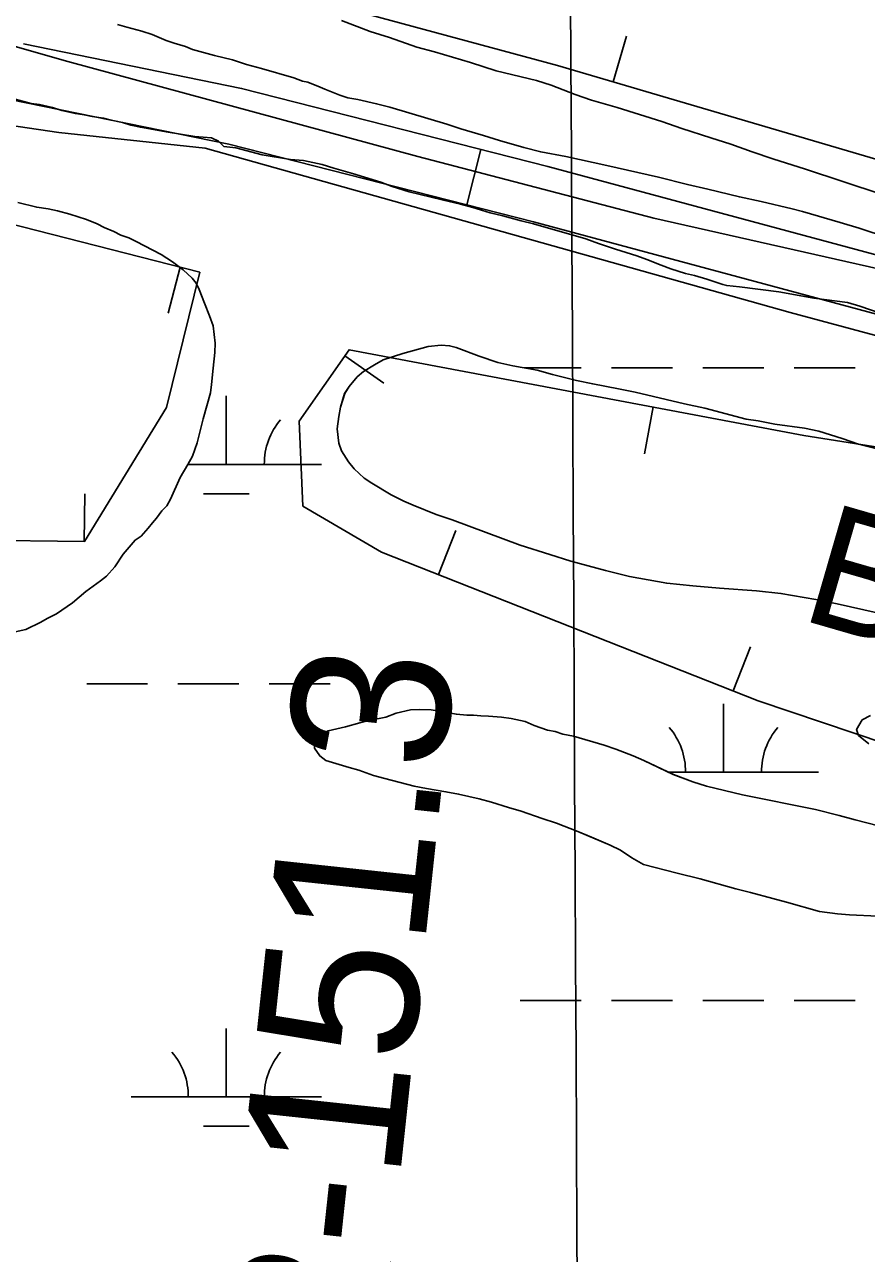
# Model space of a CAD drawing. Extents: x 3445503 to 3483459, y 540493 to 566012.
# Drawn here: x 3465171 to 3465614, y 548842 to 549488 of the extents above; entities that cross this region are included whole.
import ezdxf

# ---------------------------------------------------------------- set-up
doc = ezdxf.new("R2010")
doc.units = 0
for name, color, linetype in [('V-BORW-IDEN', 7, 'Continuous'), ('V-BORW-LINE', 7, 'Continuous'), ('V-GRID-MAJR', 7, 'Continuous'), ('V-RIVR-RANG-IDEN', 7, 'Continuous'), ('V-ROAD-CNTR', 7, 'Continuous'), ('V-SITE-VEGE', 7, 'Continuous'), ('V-WETL-SWMP', 7, 'Continuous')]:
    doc.layers.add(name, color=color, linetype=linetype)

msp = doc.modelspace()

# ---------------------------------------------------------------- linework, layer by layer
at = {"layer": 'V-BORW-LINE'}
for p, q in [((3465480.49, 549457.7), (3465487.54, 549481.69)), ((3465252.79, 549360.18), (3465246.59, 549335.96)), ((3465339.42, 549313.52), (3465359.91, 549299.19)), ((3465501.54, 549286.7), (3465496.92, 549262.13)), ((3465202.48, 549215.99), (3465202.8, 549240.99)), ((3465388.65, 549198.51), (3465397.83, 549221.77)), ((3465543.62, 549137.35), (3465552.8, 549160.6))]:
    msp.add_line(p, q, dxfattribs=at)
for points in [[(3465130.41, 549992.72), (3465186.77, 550007.5), (3465263.39, 550005.6), (3465334.25, 550024.86), (3465439.09, 550037.15), (3465718.55, 550014.16), (3465861.85, 549984.93), (3465929.57, 549950.46), (3465923.48, 549864.96), (3465855.14, 549662.48), (3465819.57, 549511.71), (3465766.32, 549381.24), (3465712.77, 549389.4), (3465451.24, 549466.3), (3465258.51, 549518.53), (3465233.93, 549556.88), (3465158.14, 549645.41), (3465122.03, 549784.78), (3465105.03, 549923.2), (3465130.41, 549992.72)], [(3464679.57, 549829.12), (3464805.97, 549834.52), (3464925.66, 549784.47), (3464970.65, 549735.88), (3465020.37, 549671.6), (3464998.24, 549609.05), (3464967.74, 549586.95), (3464854.39, 549568.59), (3464803.8, 549530.74), (3464855.01, 549442.61), (3464998.4, 549425.32), (3465263.15, 549357.53), (3465245.66, 549286.44), (3465202.64, 549215.99), (3465145.37, 549216.7), (3464900.21, 549281.88), (3464765.99, 549310.5), (3464656.74, 549403.39), (3464550.23, 549563.12), (3464579.34, 549658.69), (3464636.33, 549757.23), (3464676.66, 549832.9)], [(3466162.32, 548969.58), (3466086.27, 548926.16), (3465886.16, 549033.89), (3465740.39, 549070.24), (3465556.84, 549132.14), (3465358.76, 549210.31), (3465317.42, 549234.6), (3465315.43, 549279.2), (3465341.68, 549316.75), (3465580.86, 549271.78), (3465840.5, 549230.65), (3466058.54, 549158.45), (3466262.25, 549106.84)], [(3466262.25, 549106.84), (3466058.54, 549158.45), (3465840.5, 549230.65), (3465580.86, 549271.78), (3465341.68, 549316.75), (3465315.43, 549279.2), (3465317.42, 549234.6), (3465358.76, 549210.31), (3465556.84, 549132.14), (3465740.39, 549070.24), (3465886.16, 549033.89), (3466086.27, 548926.16), (3466162.32, 548969.58)]]:
    msp.add_lwpolyline(points, dxfattribs=at)
at = {"layer": 'V-GRID-MAJR'}
msp.add_spline([(3465476.12, 545965.82), (3465445.29, 552023.32), (3465414.43, 558084.29), (3465383.58, 564145.27), (3465383.56, 564148.72)], degree=3, dxfattribs=at)
at = {"layer": 'V-ROAD-CNTR'}
msp.add_line((3465410.96, 549422.13), (3465403.55, 549393.06), dxfattribs=at)
for points in [[(3466363.82, 549172.42), (3465951.36, 549278.7), (3465716.31, 549337.55), (3465501.91, 549385.94), (3465377.9, 549418.5), (3465193.79, 549468.46), (3465105.19, 549493.59), (3465104.29, 549545.84), (3465136.14, 549613.53), (3465205.58, 549651.14), (3465283.84, 549670.49), (3465323.19, 549691.03), (3465353.24, 549711.69), (3465359.13, 549717.01)], [(3465170.42, 549477.66), (3465285.15, 549454.21), (3465446.23, 549413.14), (3465635.55, 549362.16), (3465839.21, 549311.9), (3466026.45, 549265.19), (3466176.13, 549227.42)], [(3465163.36, 549448.48), (3465278.44, 549424.96), (3465438.63, 549384.11), (3465628.06, 549333.11), (3465831.98, 549282.78), (3466019.15, 549236.1), (3466168.53, 549198.4)]]:
    msp.add_lwpolyline(points, dxfattribs=at)
at = {"layer": 'V-SITE-VEGE'}
for points in [[(3465219.93, 549487.85), (3465224.86, 549486.42), (3465232.69, 549484.41), (3465238.21, 549482.54), (3465245.47, 549479.52), (3465249.67, 549478.08), (3465255.62, 549476.21), (3465259.39, 549474.77), (3465271, 549471.62), (3465280.43, 549469.18), (3465287.83, 549466.88), (3465295.66, 549464.73), (3465312.64, 549459.85), (3465317.14, 549458.13), (3465320.04, 549457.56), (3465326.43, 549454.97), (3465328.89, 549453.81), (3465336.87, 549450.65), (3465341.08, 549449.35), (3465346.3, 549448.36), (3465356.17, 549446.21), (3465363.13, 549444.35), (3465393.02, 549435.45), (3465400.42, 549433), (3465412.32, 549429.56), (3465420.73, 549426.83), (3465433.64, 549423.1), (3465442.49, 549420.81), (3465455.69, 549418.38), (3465477.16, 549413.66), (3465504.43, 549407.51), (3465519.66, 549403.64), (3465530.25, 549401.2), (3465546.93, 549397.19), (3465558.39, 549394.76), (3465574.64, 549390.9), (3465580.01, 549389.46), (3465599.88, 549383.72), (3465609.89, 549380.71), (3465625.28, 549375.68)], [(3465621.52, 549398.62), (3465581.67, 549411.78), (3465564.41, 549417.16), (3465553.56, 549420.83), (3465542.48, 549424.94), (3465531.86, 549428.17), (3465516.58, 549433.13), (3465506.17, 549436.8), (3465482.71, 549444.12), (3465469.21, 549447.99), (3465460.57, 549451.01), (3465447.95, 549455.99), (3465440.2, 549458.35), (3465418.96, 549463.49), (3465405.46, 549467.8), (3465386.64, 549473.39), (3465377.35, 549475.97), (3465362.95, 549480.93), (3465352.77, 549484.16), (3465337.71, 549490.01)], [(3465621, 549335.96), (3465610.26, 549339.7), (3465603.73, 549341.56), (3465586.04, 549343.98), (3465567.62, 549347.26), (3465546.88, 549349.81), (3465540.21, 549350.51), (3465538.18, 549351.08), (3465529.76, 549353.96), (3465523.24, 549355.82), (3465518.59, 549356.97), (3465510.9, 549359.41), (3465505.82, 549361.28), (3465498.28, 549364.31), (3465493.06, 549366.17), (3465481.74, 549369.62), (3465472.74, 549372.64), (3465466.21, 549375.08), (3465438.64, 549382.97), (3465432.12, 549384.55), (3465422.54, 549387.28), (3465415.87, 549388.85), (3465406.73, 549391.58), (3465400.35, 549393.3), (3465390.63, 549395.59), (3465373.22, 549399.89), (3465364.37, 549402.61), (3465358.42, 549404.92), (3465349.71, 549407.5), (3465343.47, 549409.51), (3465333.61, 549412.24), (3465327.52, 549414.25), (3465317.65, 549416.39), (3465310.84, 549416.81), (3465295.9, 549419.23), (3465287.48, 549421.67), (3465282.12, 549422.96), (3465275.88, 549423.66), (3465272.97, 549426.56), (3465269.34, 549428.28), (3465260.64, 549428.98), (3465245.56, 549431.4), (3465231.93, 549433.83), (3465227, 549434.97), (3465222.5, 549436.27), (3465216.55, 549437.55), (3465212.63, 549438.56), (3465206.69, 549439.41), (3465202.48, 549440.27), (3465197.84, 549440.98), (3465190.73, 549442.69), (3465185.8, 549444.13), (3465178.98, 549445.7), (3465174.49, 549446.27), (3465164.19, 549449.14)], [(3465245.89, 549234.68), (3465247.77, 549238.17), (3465252.81, 549249.63), (3465256.99, 549256.46), (3465259.44, 549260.81), (3465261.89, 549267.78), (3465265.04, 549280.4), (3465268.77, 549294.18), (3465269.33, 549298.53), (3465270.18, 549307.09), (3465271.17, 549315.35), (3465271.3, 549320.28), (3465270.26, 549329.41), (3465268.36, 549334.62), (3465265.58, 549341.28), (3465262.81, 549348.52), (3465261.35, 549351.85), (3465259.17, 549354.46), (3465254.37, 549358.79), (3465248.85, 549362.98), (3465242.9, 549366.88), (3465229.69, 549373.8), (3465225.91, 549375.67), (3465221.7, 549377.11), (3465218.07, 549378.98), (3465212.99, 549381.14), (3465209.22, 549383.01), (3465203.7, 549385.32), (3465194.85, 549388.04), (3465188.33, 549389.91), (3465183.39, 549390.91), (3465177.45, 549391.76), (3465167.58, 549394.2)], [(3465634.85, 549174.94), (3465598.3, 549183.24), (3465587.13, 549185.38), (3465568.71, 549188.66), (3465555.95, 549190.07), (3465536.37, 549191.47), (3465522.46, 549192.58), (3465508.68, 549193.99), (3465489.1, 549197.56), (3465476.48, 549200.71), (3465458.35, 549205.59), (3465447.32, 549209.18), (3465431.65, 549214.06), (3465395.8, 549227.29), (3465387.39, 549230.17), (3465375.34, 549235.06), (3465370.55, 549237.22), (3465363.73, 549240.53), (3465353.56, 549246.59), (3465349.64, 549249.34), (3465344.41, 549254.25), (3465341.35, 549257.86), (3465337.71, 549263.65), (3465336.25, 549267.71), (3465335.36, 549275.24), (3465336.21, 549281.62), (3465337.21, 549286.56), (3465339.37, 549293.81), (3465341.67, 549297.44), (3465346.01, 549302.53), (3465349.19, 549305.29), (3465354.97, 549308.93), (3465359.61, 549311.41), (3465369.89, 549314.77), (3465383.21, 549318.44), (3465390.17, 549319.18), (3465394.52, 549318.91), (3465398, 549318.05), (3465410.05, 549313.44), (3465419.91, 549310.14), (3465427.75, 549308.42), (3465440.51, 549305.99), (3465448.63, 549303.84), (3465461.25, 549300.69), (3465469.81, 549298.83), (3465483.3, 549296.26), (3465492.15, 549294.4), (3465517.97, 549288.39), (3465528.7, 549286.1), (3465550.46, 549280.37), (3465556.85, 549279.37), (3465565.55, 549277.66), (3465581.21, 549275.53), (3465588.75, 549273.95), (3465600.94, 549270.08), (3465609.5, 549267.2), (3465622.85, 549263.76)], [(3465164.62, 549168.05), (3465171.72, 549169.67), (3465179.68, 549173.6), (3465183.01, 549175.5), (3465187.93, 549177.98), (3465196.32, 549183.66), (3465203.26, 549189.62), (3465211.07, 549195.3), (3465214.11, 549197.77), (3465218.59, 549202.56), (3465222.92, 549209.25), (3465229.13, 549216.66), (3465232.31, 549218.7), (3465236.07, 549222.91), (3465238.24, 549225.82), (3465240.4, 549228.29), (3465243.29, 549232.06), (3465245.89, 549234.68)], [(3465484.45, 549053.6), (3465478.93, 549056.19), (3465461.95, 549063.39), (3465450.78, 549067.85), (3465443.23, 549070.29), (3465432.2, 549074.18), (3465425.53, 549076.04), (3465416.53, 549078.77), (3465410, 549080.63), (3465399.27, 549083.07), (3465392.6, 549084.35), (3465382.3, 549086.06), (3465375.92, 549087.35), (3465360.4, 549091.22), (3465354.45, 549092.94), (3465346.76, 549095.67), (3465341.68, 549097.1), (3465329.49, 549100.84), (3465326.3, 549103.15), (3465323.53, 549107.2), (3465323.38, 549110.39), (3465326.41, 549114.17), (3465330.75, 549116.35), (3465339.73, 549118.41), (3465347.27, 549120.6), (3465352.91, 549121.93), (3465361.03, 549123.54), (3465366.39, 549125.59), (3465373.92, 549127.35), (3465378.7, 549127.51), (3465384.79, 549127.38), (3465398.13, 549125.1), (3465403.65, 549124.54), (3465407.12, 549124.55), (3465410.89, 549124.27), (3465414.95, 549124.14), (3465421.77, 549123.58), (3465426.84, 549122.87), (3465434.24, 549121.29), (3465439.03, 549119.14), (3465445.99, 549116.69), (3465450.06, 549115.98), (3465454.12, 549114.68), (3465459.63, 549113.54), (3465475.73, 549108.81), (3465481.97, 549106.79), (3465491.12, 549103.2), (3465496.63, 549100.75), (3465512.17, 549093.4), (3465522.47, 549089.52), (3465529.58, 549087.22), (3465548.58, 549082.78), (3465586.87, 549075.07), (3465599.35, 549071.91), (3465607.76, 549069.62), (3465620.09, 549066.46)], [(3465614.89, 549109.5), (3465609.52, 549113.98), (3465608.49, 549117.02), (3465611.38, 549122.1), (3465615.86, 549124.44)], [(3465619.65, 549018.92), (3465604.72, 549019.6), (3465598.49, 549020.16), (3465589.06, 549021.44), (3465571.65, 549026.31), (3465564.4, 549028.18), (3465552.79, 549031.33), (3465545.1, 549033.19), (3465526.24, 549038.5), (3465514.2, 549041.51), (3465496.5, 549046.1), (3465490.4, 549049.56), (3465484.45, 549053.6)]]:
    msp.add_lwpolyline(points, dxfattribs=at)
at = {"layer": 'V-WETL-SWMP'}
for p, q in [((3465433.93, 549307.24), (3465463.72, 549307.24)), ((3465479.72, 549307.24), (3465511.72, 549307.24)), ((3465527.72, 549307.24), (3465559.72, 549307.24)), ((3465575.72, 549307.24), (3465607.72, 549307.24)), ((3465277.12, 549256.5), (3465277.12, 549292.5)), ((3465257.01, 549256.5), (3465327.12, 549256.5)), ((3465265.12, 549241.07), (3465289.12, 549241.07)), ((3465203.72, 549141.07), (3465235.72, 549141.07)), ((3465251.72, 549141.07), (3465283.72, 549141.07)), ((3465299.72, 549141.07), (3465331.72, 549141.07)), ((3465538.56, 549094.64), (3465538.56, 549130.64)), ((3465509.55, 549094.64), (3465588.56, 549094.64)), ((3465431.72, 548974.57), (3465463.72, 548974.57)), ((3465479.72, 548974.57), (3465511.72, 548974.57)), ((3465527.72, 548974.57), (3465559.72, 548974.57)), ((3465575.72, 548974.57), (3465607.72, 548974.57)), ((3465277.12, 548923.83), (3465277.12, 548959.83)), ((3465227.12, 548923.83), (3465327.12, 548923.83)), ((3465265.12, 548908.4), (3465289.12, 548908.4))]:
    msp.add_line(p, q, dxfattribs=at)
for points in [[(3465141.49, 549438.06), (3465189.06, 549431.04), (3465265.95, 549422.8), (3465573.67, 549336.41), (3465913.98, 549244.91), (3466208.62, 549174.77)], [(3465164.62, 549168.05), (3465171.72, 549169.67), (3465179.68, 549173.6), (3465183.01, 549175.5), (3465187.93, 549177.98), (3465196.32, 549183.66), (3465203.26, 549189.62), (3465211.07, 549195.3), (3465214.11, 549197.77), (3465218.59, 549202.57), (3465222.92, 549209.25), (3465229.13, 549216.66), (3465232.31, 549218.7), (3465236.07, 549222.91), (3465238.24, 549225.82), (3465240.4, 549228.29), (3465243.29, 549232.06), (3465245.89, 549234.68), (3465247.77, 549238.17), (3465252.81, 549249.63), (3465256.99, 549256.46), (3465259.44, 549260.81), (3465261.89, 549267.78), (3465265.04, 549280.4), (3465268.77, 549294.18), (3465269.33, 549298.53), (3465270.18, 549307.09), (3465271.17, 549315.35), (3465271.3, 549320.28), (3465270.26, 549329.41), (3465268.36, 549334.62), (3465265.58, 549341.28), (3465262.81, 549348.52), (3465261.35, 549351.85), (3465259.17, 549354.46), (3465254.37, 549358.79), (3465248.85, 549362.98), (3465242.9, 549366.88), (3465229.69, 549373.8), (3465225.91, 549375.67), (3465221.7, 549377.11), (3465218.07, 549378.98), (3465212.99, 549381.14), (3465209.22, 549383.01), (3465203.7, 549385.32), (3465194.85, 549388.04), (3465188.32, 549389.91), (3465183.39, 549390.91), (3465177.45, 549391.76), (3465167.58, 549394.2)], [(3465622.85, 549263.76), (3465609.5, 549267.2), (3465600.94, 549270.08), (3465588.75, 549273.96), (3465581.21, 549275.53), (3465565.55, 549277.66), (3465556.85, 549279.37), (3465550.46, 549280.37), (3465528.7, 549286.1), (3465517.97, 549288.39), (3465492.15, 549294.4), (3465483.3, 549296.26), (3465469.81, 549298.83), (3465461.25, 549300.69), (3465448.63, 549303.84), (3465440.51, 549305.99), (3465427.75, 549308.42), (3465419.91, 549310.14), (3465410.05, 549313.44), (3465398, 549318.04), (3465394.52, 549318.9), (3465390.17, 549319.18), (3465383.21, 549318.44), (3465369.89, 549314.77), (3465359.61, 549311.41), (3465354.98, 549308.93), (3465349.19, 549305.29), (3465346.01, 549302.53), (3465341.67, 549297.44), (3465339.36, 549293.81), (3465337.21, 549286.56), (3465336.21, 549281.62), (3465335.36, 549275.24), (3465336.25, 549267.71), (3465337.71, 549263.65), (3465341.35, 549257.86), (3465344.41, 549254.25), (3465349.64, 549249.34), (3465353.56, 549246.59), (3465363.73, 549240.54), (3465370.55, 549237.22), (3465375.34, 549235.06), (3465387.39, 549230.17), (3465395.8, 549227.29), (3465431.65, 549214.06), (3465447.32, 549209.18), (3465458.35, 549205.59), (3465476.48, 549200.71), (3465489.1, 549197.56), (3465508.68, 549193.99), (3465522.46, 549192.58), (3465536.38, 549191.46), (3465555.95, 549190.07), (3465568.71, 549188.66), (3465587.13, 549185.38), (3465598.3, 549183.24), (3465634.85, 549174.94)], [(3465620.09, 549066.46), (3465607.76, 549069.62), (3465599.35, 549071.91), (3465586.87, 549075.07), (3465548.58, 549082.78), (3465529.58, 549087.22), (3465522.47, 549089.52), (3465512.16, 549093.4), (3465496.63, 549100.75), (3465491.12, 549103.2), (3465481.97, 549106.79), (3465475.73, 549108.81), (3465459.63, 549113.54), (3465454.12, 549114.69), (3465450.06, 549115.98), (3465445.99, 549116.69), (3465439.03, 549119.14), (3465434.24, 549121.3), (3465426.84, 549122.87), (3465421.77, 549123.58), (3465414.95, 549124.14), (3465410.89, 549124.27), (3465407.12, 549124.55), (3465403.64, 549124.54), (3465398.13, 549125.1), (3465384.79, 549127.38), (3465378.7, 549127.51), (3465373.92, 549127.35), (3465366.39, 549125.59), (3465361.03, 549123.55), (3465352.91, 549121.93), (3465347.27, 549120.6), (3465339.73, 549118.41), (3465330.75, 549116.35), (3465326.41, 549114.17), (3465323.38, 549110.39), (3465323.53, 549107.2), (3465326.3, 549103.15), (3465329.49, 549100.84), (3465341.68, 549097.1), (3465346.76, 549095.67), (3465354.45, 549092.94), (3465360.4, 549091.22), (3465375.92, 549087.35), (3465382.3, 549086.06), (3465392.6, 549084.35), (3465399.27, 549083.07), (3465410, 549080.64), (3465416.53, 549078.77), (3465425.53, 549076.04), (3465432.2, 549074.18), (3465443.23, 549070.3), (3465450.78, 549067.85), (3465461.95, 549063.39), (3465469.21, 549060.37), (3465478.93, 549056.19), (3465484.45, 549053.6), (3465490.4, 549049.56), (3465496.5, 549046.1), (3465514.2, 549041.51), (3465526.24, 549038.5), (3465545.1, 549033.19), (3465552.79, 549031.33), (3465564.4, 549028.18), (3465571.65, 549026.31), (3465589.06, 549021.44), (3465598.48, 549020.16), (3465604.72, 549019.6), (3465619.65, 549018.92)], [(3465615.86, 549124.44), (3465611.38, 549122.1), (3465608.49, 549117.02), (3465609.52, 549113.98), (3465614.89, 549109.5)]]:
    msp.add_lwpolyline(points, dxfattribs=at)
for centre, start, end in [((3465332.37, 549256.98), 139.22818, 180.77184), ((3465221.88, 549256.98), 359.22818, 359.54971), ((3465483.32, 549095.11), 359.22818, 40.77184), ((3465593.8, 549095.11), 139.22818, 180.77184), ((3465221.88, 548924.3), 359.22818, 40.77184), ((3465332.37, 548924.3), 139.22818, 180.77184)]:
    msp.add_arc(centre, 35.25, start, end, dxfattribs=at)

# ---------------------------------------------------------------- texts
at = {"layer": 'V-BORW-IDEN'}
msp.add_text('BORROW PIT', height=64, rotation=343.84268, dxfattribs=at).set_placement((3465577.59, 549175.34))
at = {"layer": 'V-RIVR-RANG-IDEN'}
msp.add_text('R-151.3', height=83, rotation=83.88384, dxfattribs=at).set_placement((3465355.71, 548762.8))

doc.saveas('drawing.dxf')
